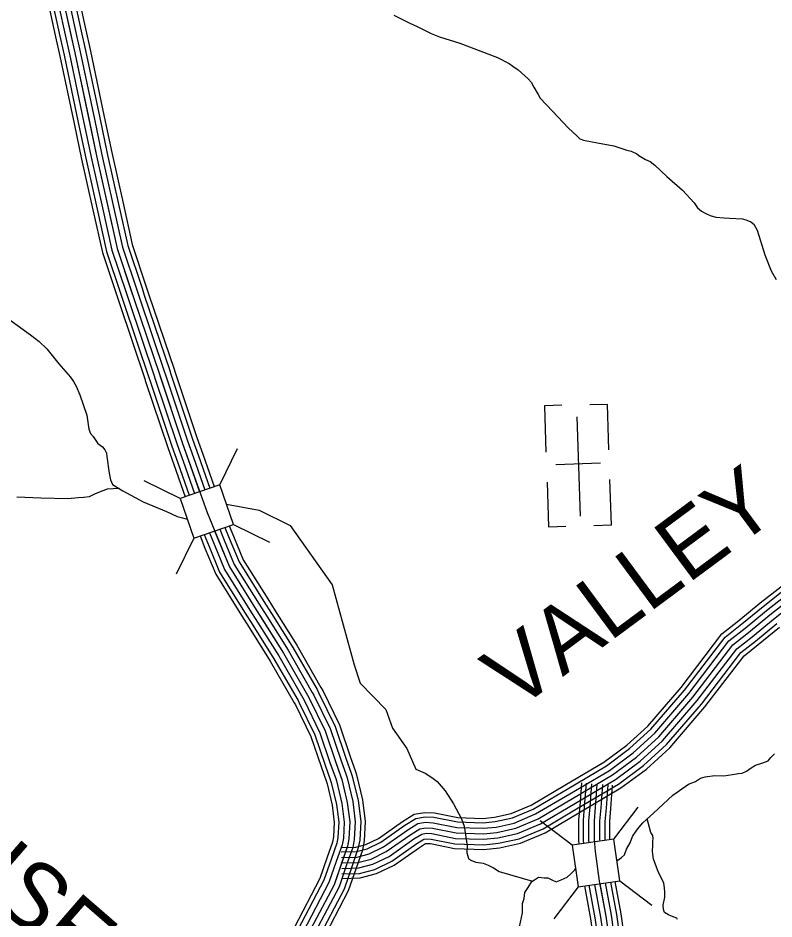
# Model space of a CAD drawing. Extents: x 1551132 to 1791609, y 378168 to 563823.
# Drawn here: x 1657719 to 1661994, y 408888 to 413980 of the extents above; entities that cross this region are included whole.
import ezdxf

# ---------------------------------------------------------------- set-up
doc = ezdxf.new("R2010")
doc.units = 0
for name, color, linetype in [('DESIGN - ROW - Right-of-Way and Easement Labels', 7, 'Continuous'), ('DESIGN - TRANSPORTATION - Text', 7, 'Continuous'), ('DESIGN - UTILITIES - Cable (Underground) with Text', 7, 'Continuous'), ('SURVEY - CENTERLINE - Preliminary Text', 7, 'Continuous'), ('SURVEY - CONTOURS - Index with Text', 7, 'Continuous'), ('SURVEY - DRAINAGE - Storm Sewer', 7, 'Continuous'), ('SURVEY - PROPERTY - Owners', 7, 'Continuous'), ('SURVEY - TRANSPORTATION - Roads', 7, 'Continuous')]:
    doc.layers.add(name, color=color, linetype=linetype)

msp = doc.modelspace()

# ---------------------------------------------------------------- linework, layer by layer
at = {"layer": 'DESIGN - TRANSPORTATION - Text'}
for points in [[(1659843.447, 413995.702), (1659935.154, 413950.984), (1659977.028, 413932.65), (1660054.759, 413892.041), (1660102.641, 413873.665), (1660218.389, 413836.789), (1660429.867, 413757.162), (1660495.632, 413722.636), (1660517.54, 413708.461), (1660547.397, 413686.219), (1660603.063, 413635.743), (1660620.946, 413617.584), (1660636.762, 413589.425), (1660660.478, 413547.19), (1660672.344, 413527.073), (1660741.859, 413452.454), (1660831.232, 413357.669), (1660878.939, 413313.259), (1660896.831, 413297.109), (1660916.78, 413288.95), (1660996.678, 413274.367), (1661088.568, 413257.683), (1661162.408, 413233.124), (1661186.366, 413226.94), (1661218.273, 413212.698), (1661230.206, 413202.598), (1661268.055, 413180.289), (1661293.98, 413168.089), (1661319.846, 413147.872), (1661387.419, 413083.287), (1661476.909, 413006.526), (1661542.449, 412935.95), (1661562.265, 412907.766), (1661584.131, 412887.573), (1661608.047, 412875.39), (1661633.963, 412863.181), (1661665.912, 412854.948), (1661711.878, 412850.614), (1661741.869, 412848.397), (1661815.834, 412843.864), (1661839.792, 412837.689), (1661863.724, 412827.497), (1661879.649, 412815.363), (1661899.424, 412781.171), (1661942.498, 412640.634), (1661977.905, 412550.24), (1662005.588, 412501.963)], [(1657638.406, 412298.547), (1657789.686, 412189.303), (1657839.435, 412150.885), (1657881.167, 412110.526), (1657950.616, 412025.899), (1658016.106, 411949.305), (1658031.947, 411925.155), (1658047.78, 411899.004), (1658069.463, 411850.769), (1658108.695, 411734.3), (1658120.186, 411656.097), (1658128.028, 411631.997), (1658143.903, 411613.855), (1658169.652, 411575.612), (1658197.518, 411555.378), (1658209.418, 411539.269), (1658219.301, 411521.169), (1658221.167, 411501.127), (1658234.55, 411406.874), (1658242.3, 411368.765), (1658254.125, 411342.639), (1658311.898, 411308.172), (1658427.479, 411245.253), (1658559.118, 411190.227), (1658618.933, 411161.76), (1658648.891, 411155.535), (1658674.832, 411147.343), (1658676.782, 411146.259)], [(1658290.632, 411320.855), (1658223.959, 411316.805), (1658197.893, 411306.972), (1658155.794, 411291.246), (1658121.678, 411273.462), (1658089.654, 411269.679), (1658059.646, 411267.887), (1658001.606, 411262.295), (1657847.634, 411265.387), (1657711.687, 411272.362)], [(1658898.476, 411231.295), (1658898.476, 411231.295), (1659082.647, 411197.628), (1659257.418, 411112.35), (1659496.12, 410775.508), (1659619.742, 410323.538), (1659653.841, 410221.211), (1659798.771, 410071.973), (1659837.137, 409965.379), (1659918.127, 409850.251), (1659969.534, 409733.873), (1660021.383, 409711.472), (1660059.223, 409687.163), (1660089.073, 409664.913)], [(1661106.024, 409215.451), (1661119.298, 409224.86), (1661131.331, 409234.819), (1661149.389, 409250.761), (1661159.514, 409282.753), (1661180.539, 409318.113), (1661193.413, 409354.18), (1661221.729, 409395.39), (1661252.629, 409431.457), (1661311.844, 409485.55), (1661422.633, 409587.945), (1661510.848, 409649.63), (1661550.905, 409665.472), (1661578.963, 409683.372), (1661604.987, 409691.264), (1661659.011, 409699.039), (1661710.985, 409696.806), (1661759.009, 409704.606), (1661793.024, 409710.465), (1661815.024, 409712.373), (1661839.057, 409722.282), (1661865.131, 409742.191), (1661889.181, 409756.099), (1661931.221, 409769.933), (1661961.262, 409781.809), (1661975.329, 409799.776), (1661997.411, 409821.701)], [(1660089.073, 409664.913), (1660134.73, 409612.511), (1660182.237, 409538.051), (1660227.686, 409453.591), (1660241.411, 409411.423), (1660258.685, 409301.12), (1660256.427, 409261.077), (1660264.268, 409236.977), (1660266.202, 409226.951), (1660284.143, 409218.809), (1660308.076, 409208.626), (1660350.033, 409202.317), (1660377.966, 409192.1), (1660407.857, 409175.867), (1660439.723, 409155.608), (1660628.901, 409101.648)], [(1661449.34, 408884.901), (1661445.399, 408892.943), (1661415.466, 408903.177), (1661397.517, 408911.319), (1661375.601, 408923.486), (1661369.717, 408941.561), (1661367.876, 408965.612), (1661376.176, 409011.63), (1661376.359, 409039.672), (1661374.517, 409063.723), (1661370.692, 409089.798), (1661339.126, 409156.125), (1661313.585, 409226.419), (1661307.861, 409268.528), (1661308.094, 409304.587), (1661308.244, 409326.621), (1661310.344, 409342.63), (1661308.452, 409358.672), (1661298.569, 409376.772), (1661276.045, 409452.849)], [(1660555.903, 408843.7), (1660572.253, 408922.91), (1660572.453, 408974.97), (1660580.561, 409002.962), (1660584.686, 409036.988), (1660604.794, 409064.931), (1660624.918, 409098.881), (1660644.968, 409112.807), (1660663.009, 409124.741), (1660694.983, 409120.599), (1660714.983, 409120.507), (1660736.932, 409108.398), (1660762.882, 409098.273), (1660790.914, 409108.165), (1660824.972, 409124.032), (1660847.046, 409143.958), (1660867.121, 409165.9), (1660871.862, 409175.292)]]:
    msp.add_lwpolyline(points, dxfattribs=at)
at = {"layer": 'DESIGN - UTILITIES - Cable (Underground) with Text'}
for p, q in [((1661051.883, 411796.086), (1660952.223, 411792.601)), ((1661060.778, 411539.513), (1661051.8, 411796.086)), ((1660695.609, 411787.631), (1660704.72, 411526.925)), ((1660795.228, 411791.108), (1660696.225, 411787.631)), ((1661013.386, 411463.386), (1660759.897, 411454.541)), ((1660710.664, 411356.113), (1660719.467, 411104.774)), ((1661075.65, 411113.278), (1661066.63, 411371.209)), ((1660719.6, 411104.774), (1660817.811, 411108.209)), ((1661075.475, 411113.278), (1660976.081, 411109.794))]:
    msp.add_line(p, q, dxfattribs=at)
msp.add_lwpolyline([(1660878.789, 411726.557), (1660898.462, 411163.877)], dxfattribs=at)
at = {"layer": 'SURVEY - CENTERLINE - Preliminary Text'}
for points in [[(1657882.535, 414501.314), (1658040.423, 413782.77), (1658163.095, 413200.73), (1658280.1, 412676.858), (1658374.531, 412393.667), (1658520.136, 411961.831), (1658648.024, 411580.212), (1658787.846, 411184.485), (1658914.176, 410877.044), (1659057.014, 410649.68), (1659219.693, 410390.123), (1659364.39, 410138.692), (1659455.404, 409951.737), (1659514.436, 409776.99), (1659549.877, 409676.554), (1659581.135, 409546.076), (1659594.792, 409436.281), (1659589.701, 409340.887), (1659581.651, 409299.52), (1659506.211, 409081.489), (1659356.256, 408795.748)], [(1657969.816, 414392.986), (1658077.13, 413904.623)], [(1657994.933, 414398.503), (1658102.246, 413910.14)], [(1657824.57, 414361.068), (1657931.884, 413872.706)], [(1657848.703, 414366.369), (1657956.016, 413878.006)], [(1657878.985, 414373.027), (1657986.299, 413884.664)], [(1657909.26, 414379.677), (1658016.573, 413891.315)], [(1657939.534, 414386.328), (1658046.848, 413897.965)], [(1657986.291, 413884.673), (1658010.115, 413776.245), (1658090.288, 413395.877)], [(1658016.565, 413891.331), (1658040.423, 413782.77), (1658120.621, 413402.268)], [(1658046.839, 413897.99), (1658070.73, 413789.295), (1658150.953, 413408.66)], [(1658077.122, 413904.64), (1658101.03, 413795.82), (1658181.286, 413415.052)], [(1658102.238, 413910.157), (1658126.171, 413801.229), (1658206.452, 413420.361)], [(1657931.875, 413872.714), (1657955.65, 413764.52), (1658035.773, 413384.385)], [(1657956.008, 413878.022), (1657979.816, 413769.72), (1658059.955, 413389.485)], [(1658035.764, 413384.401), (1658078.355, 413182.338), (1658142.553, 412894.872)], [(1658059.947, 413389.493), (1658102.504, 413187.579), (1658166.678, 412900.255)], [(1658090.28, 413395.893), (1658132.804, 413194.155), (1658196.927, 412907.014)], [(1658120.612, 413402.285), (1658163.095, 413200.73), (1658227.185, 412913.772)], [(1658150.945, 413408.677), (1658193.386, 413207.305), (1658257.442, 412920.531)], [(1658181.278, 413415.077), (1658223.685, 413213.88), (1658287.692, 412927.289)], [(1658206.444, 413420.377), (1658248.818, 413219.339), (1658312.791, 412932.889)], [(1658257.442, 412920.547), (1658310.008, 412685.158), (1658390.881, 412442.635)], [(1658287.692, 412927.306), (1658339.915, 412693.467), (1658420.288, 412452.444)], [(1658312.791, 412932.906), (1658364.731, 412700.35), (1658444.679, 412460.577)], [(1658142.553, 412894.888), (1658196.435, 412653.632), (1658279.208, 412405.392)], [(1658166.678, 412900.272), (1658220.285, 412660.249), (1658302.658, 412413.209)], [(1658196.927, 412907.03), (1658250.192, 412668.558), (1658332.065, 412423.018)], [(1658227.185, 412913.789), (1658280.1, 412676.858), (1658361.473, 412432.826)], [(1658444.671, 412460.602), (1658457.696, 412421.559), (1658603.292, 411989.748), (1658604.275, 411986.798)], [(1658302.649, 412413.226), (1658315.749, 412373.95), (1658461.362, 411942.097), (1658462.287, 411939.33)], [(1658332.057, 412423.034), (1658345.14, 412383.808), (1658490.745, 411951.964), (1658491.686, 411949.164)], [(1658361.465, 412432.843), (1658374.531, 412393.667), (1658520.136, 411961.831), (1658521.086, 411958.989)], [(1658390.872, 412442.652), (1658403.922, 412403.526), (1658549.527, 411971.698), (1658550.485, 411968.814)], [(1658420.28, 412452.46), (1658433.313, 412413.384), (1658578.909, 411981.565), (1658579.884, 411978.648)], [(1658279.208, 412405.401), (1658292.316, 412366.091), (1658437.929, 411934.23), (1658438.846, 411931.497)], [(1658491.695, 411949.155), (1658618.708, 411570.12), (1658652.274, 411475.118)], [(1658521.086, 411959.006), (1658648.024, 411580.212), (1658681.507, 411485.443)], [(1658550.477, 411968.856), (1658677.34, 411590.304), (1658710.739, 411495.769)], [(1658579.868, 411978.706), (1658706.648, 411600.396), (1658739.964, 411506.102)], [(1658604.25, 411986.881), (1658730.964, 411608.763), (1658764.213, 411514.669)], [(1658438.862, 411931.447), (1658566.026, 411551.987), (1658599.742, 411456.551)], [(1658462.304, 411939.305), (1658589.4, 411560.029), (1658623.05, 411464.784)], [(1658710.731, 411495.785), (1658775.379, 411312.822)], [(1658739.964, 411506.119), (1658804.695, 411322.914)], [(1658764.213, 411514.686), (1658829.003, 411331.314)], [(1658599.742, 411456.567), (1658664.082, 411274.488)], [(1658623.05, 411464.801), (1658687.448, 411282.538)], [(1658652.282, 411475.135), (1658716.764, 411292.638)], [(1658681.507, 411485.46), (1658746.072, 411302.722)], [(1658859.861, 411090.783), (1658885.235, 411029.031)], [(1658889.335, 411100.625), (1658913.909, 411040.815)], [(1658913.709, 411108.967), (1658937.692, 411050.59)], [(1658748.338, 411052.474), (1658776.354, 410984.288)], [(1658771.813, 411060.365), (1658799.212, 410993.68)], [(1658801.145, 411070.541), (1658827.886, 411005.464)], [(1658830.545, 411080.558), (1658856.561, 411017.248)], [(1658913.909, 411040.832), (1658969.5, 410905.528), (1659109.529, 410682.639), (1659151.978, 410614.904)], [(1658937.692, 411050.607), (1658992.449, 410917.337), (1659131.312, 410696.306), (1659173.77, 410628.563)], [(1658776.354, 410984.305), (1658836.794, 410837.21), (1658983.566, 410603.587), (1659025.973, 410535.927)], [(1658799.212, 410993.697), (1658858.852, 410848.56), (1659004.499, 410616.721), (1659046.914, 410549.052)], [(1658827.886, 411005.481), (1658886.51, 410862.802), (1659030.756, 410633.204), (1659073.18, 410565.511)], [(1658856.561, 411017.264), (1658914.176, 410877.044), (1659057.014, 410649.68), (1659099.446, 410581.978)], [(1658885.235, 411029.048), (1658941.842, 410891.286), (1659083.272, 410666.155), (1659125.712, 410598.445)], [(1659173.761, 410628.579), (1659294.892, 410435.308), (1659432.172, 410196.776)], [(1659099.438, 410581.995), (1659219.693, 410390.123), (1659356.148, 410153.017)], [(1659125.704, 410598.462), (1659246.268, 410406.09), (1659383.014, 410168.484)], [(1659151.97, 410614.921), (1659272.842, 410422.066), (1659409.881, 410183.943)], [(1659025.965, 410535.943), (1659145.353, 410345.455), (1659280.992, 410109.757)], [(1659046.906, 410549.069), (1659166.545, 410358.181), (1659302.416, 410122.091)], [(1659073.172, 410565.528), (1659193.119, 410374.156), (1659329.282, 410137.55)], [(1659383.014, 410168.492), (1659391.798, 410153.225), (1659484.137, 409963.529), (1659543.736, 409787.107), (1659573.976, 409701.413)], [(1659409.881, 410183.951), (1659419.197, 410167.751), (1659512.878, 409975.321), (1659573.043, 409797.233), (1659603.209, 409711.73)], [(1659432.172, 410196.776), (1659441.93, 410179.809), (1659536.719, 409985.104), (1659597.351, 409805.625), (1659627.459, 409720.289)], [(1659302.4, 410122.116), (1659309.583, 410109.632), (1659397.931, 409928.153), (1659455.829, 409756.748), (1659486.278, 409670.463)], [(1659329.266, 410137.575), (1659336.982, 410124.158), (1659426.672, 409939.945), (1659485.137, 409766.873), (1659515.511, 409680.78)], [(1659356.14, 410153.034), (1659364.39, 410138.692), (1659455.404, 409951.737), (1659514.436, 409776.99), (1659544.744, 409691.097)], [(1659280.975, 410109.791), (1659287.733, 410098.04), (1659375.023, 409918.744), (1659432.471, 409748.681), (1659462.971, 409662.237)], [(1659603.192, 409711.764), (1659609.417, 409694.147), (1659642.233, 409557.16), (1659656.999, 409438.473), (1659651.383, 409333.279), (1659641.675, 409283.377), (1659606.859, 409182.766)], [(1659627.442, 409720.322), (1659634.108, 409701.447), (1659667.574, 409561.76), (1659682.799, 409439.382), (1659676.965, 409330.12), (1659666.566, 409276.686), (1659631.158, 409174.358)], [(1659462.971, 409662.237), (1659466.604, 409651.945), (1659495.678, 409530.576), (1659507.794, 409433.215), (1659503.428, 409351.529), (1659497.703, 409322.095), (1659466.32, 409231.401)], [(1659486.278, 409670.463), (1659490.337, 409658.962), (1659520.036, 409534.992), (1659532.586, 409434.09), (1659528.019, 409348.496), (1659521.627, 409315.662), (1659489.678, 409223.318)], [(1659515.503, 409680.788), (1659520.111, 409667.754), (1659550.585, 409540.534), (1659563.693, 409435.181), (1659558.86, 409344.696), (1659551.643, 409307.586), (1659518.977, 409213.176)], [(1659544.735, 409691.113), (1659549.877, 409676.554), (1659581.135, 409546.076), (1659594.792, 409436.281), (1659589.701, 409340.887), (1659581.651, 409299.52), (1659548.268, 409203.042)], [(1659573.968, 409701.438), (1659579.643, 409685.355), (1659611.684, 409551.618), (1659625.892, 409437.382), (1659620.542, 409337.079), (1659611.659, 409291.453), (1659577.559, 409192.908)], [(1659466.329, 409231.418), (1659426.396, 409116.015), (1659280.225, 408837.474), (1659256.825, 408796.639)], [(1659489.686, 409223.334), (1659449.146, 409106.173), (1659301.891, 408825.582), (1659278.266, 408784.356)], [(1659518.986, 409213.192), (1659477.678, 409093.831), (1659329.073, 408810.665), (1659305.157, 408768.939)], [(1659548.277, 409203.059), (1659506.211, 409081.489), (1659356.256, 408795.748), (1659332.057, 408753.522)], [(1659577.568, 409192.925), (1659534.744, 409069.147), (1659383.439, 408780.831), (1659358.956, 408738.105)], [(1659606.867, 409182.783), (1659563.276, 409056.805), (1659410.621, 408765.914), (1659385.847, 408722.688)], [(1659631.166, 409174.375), (1659586.942, 409046.571), (1659433.171, 408753.538), (1659408.155, 408709.904)]]:
    msp.add_lwpolyline(points, dxfattribs=at)
at = {"layer": 'SURVEY - CONTOURS - Index with Text'}
for points in [[(1659546.644, 409291.478), (1659628.917, 409293.411), (1659685.265, 409308.295), (1659757.805, 409343.196), (1659892.502, 409437.707), (1659959.192, 409479.858), (1660020.149, 409490.241), (1660074.106, 409487.075), (1660207.003, 409460.441), (1660348.325, 409455.916), (1660413.748, 409462.416), (1660507.313, 409483.017), (1660621.16, 409531.035), (1660811.122, 409643.154), (1661032.367, 409773.799), (1661162.056, 409869.927), (1661279.77, 409976.913), (1661468.349, 410196.344), (1661699.644, 410498.394), (1661796.025, 410574.163), (1661916.772, 410673.64), (1662056.627, 410783.827)], [(1659547.227, 409266.769), (1659632.408, 409268.769), (1659693.857, 409284.994), (1659770.338, 409321.795), (1659906.21, 409417.131), (1659968.217, 409456.316), (1660021.516, 409465.399), (1660070.931, 409462.499), (1660204.162, 409435.798), (1660349.158, 409431.165), (1660417.64, 409437.957), (1660514.838, 409459.366), (1660632.293, 409508.901), (1660823.689, 409621.87), (1661046.042, 409753.174), (1661177.764, 409850.802), (1661297.528, 409959.646), (1661487.549, 410180.76), (1661717.368, 410480.893), (1661811.516, 410554.912), (1661932.28, 410654.39), (1662071.852, 410764.351)], [(1659547.96, 409235.776), (1659636.791, 409237.868), (1659704.631, 409255.777), (1659786.071, 409294.961), (1659923.401, 409391.322), (1659979.542, 409426.798), (1660023.232, 409434.248), (1660066.965, 409431.673), (1660200.595, 409404.898), (1660350.191, 409400.114), (1660422.515, 409407.29), (1660524.271, 409429.698), (1660646.251, 409481.15), (1660839.447, 409595.17), (1661063.2, 409727.298), (1661197.472, 409826.818), (1661319.786, 409937.996), (1661511.623, 410161.218), (1661739.601, 410458.935), (1661830.957, 410530.753), (1661951.73, 410630.247), (1662090.951, 410739.934)], [(1659548.685, 409204.784), (1659641.175, 409206.959), (1659715.406, 409226.559), (1659801.796, 409268.127), (1659940.593, 409365.513), (1659990.858, 409397.281), (1660024.949, 409403.089), (1660062.99, 409400.856), (1660197.028, 409373.997), (1660351.233, 409369.063), (1660427.398, 409376.622), (1660533.704, 409400.031), (1660660.218, 409453.391), (1660855.205, 409568.477), (1661080.358, 409701.431), (1661217.171, 409802.834), (1661342.052, 409916.337), (1661535.706, 410141.676), (1661761.834, 410436.984), (1661850.39, 410506.603), (1661971.179, 410606.105), (1662110.051, 410715.516)], [(1659548.685, 409204.784), (1659641.175, 409206.959), (1659715.406, 409226.559), (1659801.796, 409268.127), (1659940.593, 409365.513), (1659990.858, 409397.281), (1660024.949, 409403.089), (1660062.99, 409400.856), (1660197.028, 409373.997), (1660351.233, 409369.063), (1660427.398, 409376.622), (1660533.704, 409400.031), (1660660.218, 409453.391), (1660855.205, 409568.477), (1661080.358, 409701.431), (1661217.171, 409802.834), (1661342.052, 409916.337), (1661535.706, 410141.676), (1661761.834, 410436.984), (1661850.39, 410506.603), (1661971.179, 410606.105), (1662110.051, 410715.516)], [(1659549.41, 409173.791), (1659645.558, 409176.05), (1659726.181, 409197.342), (1659817.52, 409241.293), (1659957.784, 409339.704), (1660002.175, 409367.763), (1660026.666, 409371.93), (1660059.015, 409370.038), (1660193.462, 409343.096), (1660352.275, 409338.013), (1660432.281, 409345.955), (1660543.137, 409370.364), (1660674.184, 409425.632), (1660870.963, 409541.785), (1661097.516, 409675.564), (1661236.871, 409778.85), (1661364.318, 409894.678), (1661559.789, 410122.134), (1661784.067, 410415.033), (1661869.823, 410482.452), (1661990.629, 410581.963), (1662129.15, 410691.099)], [(1659550.143, 409142.799), (1659649.941, 409145.149), (1659736.956, 409168.125), (1659833.253, 409214.459), (1659974.975, 409313.895), (1660013.499, 409338.246), (1660028.382, 409340.779), (1660055.048, 409339.213), (1660189.895, 409312.195), (1660353.308, 409306.962), (1660437.156, 409315.287), (1660552.57, 409340.696), (1660688.142, 409397.881), (1660886.721, 409515.084), (1661114.674, 409649.688), (1661256.579, 409754.866), (1661386.576, 409873.027), (1661583.863, 410102.592), (1661806.3, 410393.075), (1661889.264, 410458.293), (1662010.078, 410557.821)], [(1659550.743, 409117.09), (1659653.574, 409119.507), (1659745.889, 409143.882), (1659846.295, 409192.192), (1659989.241, 409292.495), (1660022.882, 409313.753), (1660029.807, 409314.937), (1660051.748, 409313.645), (1660186.937, 409286.553), (1660354.175, 409281.203), (1660441.206, 409289.845), (1660560.403, 409316.087), (1660699.733, 409374.855), (1660899.795, 409492.942), (1661128.907, 409628.229), (1661272.92, 409734.974), (1661405.05, 409855.06), (1661603.846, 410086.383), (1661824.741, 410374.866), (1661905.389, 410438.259), (1662026.211, 410537.795)]]:
    msp.add_lwpolyline(points, dxfattribs=at)
at = {"layer": 'SURVEY - DRAINAGE - Storm Sewer'}
for p, q in [((1658860.334, 411342.063), (1658959.904, 411546.199)), ((1658635.702, 411264.69), (1658431.557, 411364.219)), ((1658937.714, 411117.381), (1659141.851, 411017.827)), ((1658713.058, 411040.075), (1658613.462, 410835.931)), ((1661088.465, 409338.429), (1661225.144, 409519.833)), ((1660853.157, 409305.356), (1660671.778, 409442.044)), ((1661121.487, 409103.129), (1661302.883, 408966.45)), ((1660886.246, 409070.057), (1660749.559, 408888.678))]:
    msp.add_line(p, q, dxfattribs=at)
for points in [[(1658635.702, 411264.69), (1658713.041, 411040.025), (1658937.714, 411117.381), (1658860.334, 411342.063)], [(1660886.246, 409070.057), (1661121.537, 409103.137), (1661088.465, 409338.429), (1660853.157, 409305.356)]]:
    msp.add_lwpolyline(points, close=True, dxfattribs=at)
at = {"layer": 'SURVEY - PROPERTY - Owners'}
msp.add_lwpolyline([(1660993.018, 409649.855), (1660983.193, 409518.584), (1660976.46, 409441.516), (1660976.46, 409336.68), (1660983.41, 409268.269), (1661006.226, 409101.89), (1661042.808, 408903.36), (1661075.174, 408674.821)], dxfattribs=at)
at = {"layer": 'SURVEY - TRANSPORTATION - Roads'}
for points in [[(1660905.545, 409656.405), (1660895.762, 409525.676), (1660888.746, 409445.341), (1660888.745, 409332.238), (1660890.945, 409310.629)], [(1660931.195, 409654.48), (1660921.395, 409523.593), (1660914.462, 409444.216), (1660914.462, 409333.538), (1660916.42, 409314.237)], [(1660962.102, 409652.171), (1660952.294, 409521.093), (1660945.461, 409442.866), (1660945.461, 409335.113), (1660947.144, 409318.546)], [(1660993.018, 409649.855), (1660983.193, 409518.584), (1660976.46, 409441.516), (1660976.46, 409336.68), (1660983.41, 409268.269), (1661006.226, 409101.89), (1661042.808, 408903.36), (1661075.174, 408674.821)], [(1660993.018, 409649.855), (1660983.193, 409518.584), (1660976.46, 409441.516), (1660976.46, 409336.68), (1660977.868, 409322.838)], [(1661023.934, 409647.538), (1661014.093, 409516.076), (1661007.459, 409440.166), (1661007.459, 409338.246), (1661008.584, 409327.138)], [(1661054.842, 409645.229), (1661044.992, 409513.576), (1661038.459, 409438.816), (1661038.459, 409339.821), (1661039.317, 409331.404)], [(1661079.491, 409643.379), (1661069.625, 409511.576), (1661063.175, 409437.732), (1661063.175, 409341.071), (1661063.8, 409334.946)], [(1661094.866, 409099.348), (1661128.415, 408917.302), (1661160.705, 408689.288)], [(1660921.961, 409075.114), (1660956.219, 408889.251), (1660988.659, 408660.187)], [(1660947.461, 409078.673), (1660981.601, 408893.393), (1661014.026, 408664.479)], [(1660978.185, 409082.99), (1661012.209, 408898.376), (1661044.6, 408669.645)], [(1661008.918, 409087.281), (1661042.808, 408903.36), (1661075.174, 408674.821)], [(1661039.658, 409091.523), (1661073.408, 408908.343), (1661105.748, 408679.996)], [(1661070.366, 409095.94), (1661104.015, 408913.327), (1661136.323, 408685.163)]]:
    msp.add_lwpolyline(points, dxfattribs=at)

# ---------------------------------------------------------------- texts
at = {"layer": 'DESIGN - ROW - Right-of-Way and Easement Labels'}
for s, height, rotation, p in [('VALLEY', 369.998, 36.546511, (1660533.187, 410057.89)), ('SMISER', 369.999, 319.044564, (1656901.031, 409567.784)), ('HICKMAN', 369.9991, 319.036486, (1656289.061, 409169.731))]:
    msp.add_text(s, height=height, rotation=rotation, dxfattribs=at).set_placement(p)

doc.saveas('drawing.dxf')
